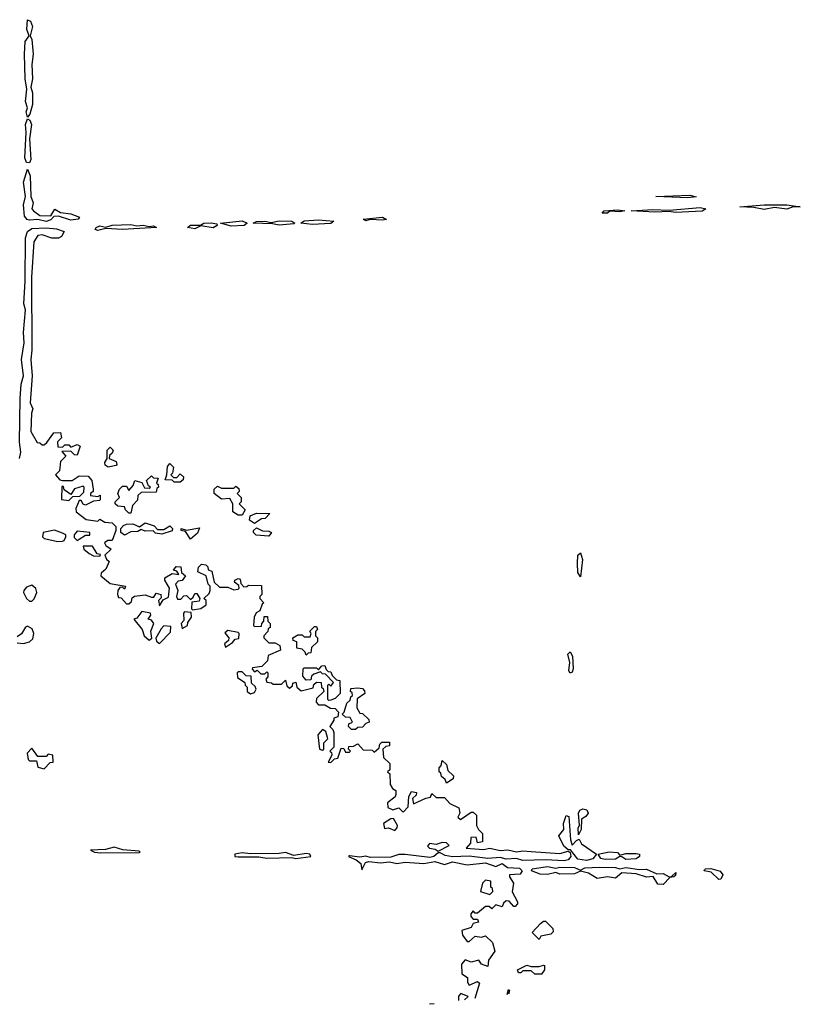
# Model space of a CAD drawing. Extents: x 1980017 to 2252640, y 74400 to 266395.
# Tile 304 of 388: x 2194697 to 2198480, y 167057 to 171832. Entities that reach past the tile are written whole.
import ezdxf

# ---------------------------------------------------------------- set-up
doc = ezdxf.new("R2010")
doc.units = 0

msp = doc.modelspace()

# ---------------------------------------------------------------- linework, layer by layer
at = {"layer": '0CON20XD'}
for points in [[(2194735, 171360), (2194728, 171385), (2194734.3, 171405), (2194724.6, 171435), (2194731.9, 171495), (2194722.5, 171545), (2194720.4, 171665), (2194724, 171726), (2194743.3, 171755), (2194730.6, 171785), (2194735, 171832.5), (2194748.8, 171825), (2194759.4, 171799.4), (2194747.5, 171755), (2194755.8, 171735.8), (2194761.9, 171665), (2194755.7, 171615), (2194758.1, 171545), (2194750, 171505), (2194758.3, 171478.3), (2194758.3, 171421.7), (2194745.6, 171374.4), (2194735, 171360)], [(2194745, 171138.8), (2194730.3, 171140.3), (2194722.2, 171162.2), (2194728, 171285), (2194724.6, 171325), (2194735, 171352.5), (2194746.2, 171345), (2194754.2, 171325), (2194744.2, 171255), (2194751.4, 171155), (2194745, 171138.8)], [(2194825, 170854.4), (2194785, 170864), (2194745, 170859.5), (2194733.1, 170863.1), (2194719.5, 170879.5), (2194715.7, 170935), (2194724.2, 170975), (2194715.7, 171045), (2194735, 171107.5), (2194747.5, 171075), (2194751.2, 170975), (2194762, 170945), (2194756.2, 170915), (2194763.8, 170905), (2194795, 170883.3), (2194848, 170882), (2194866.7, 170913.3), (2194895, 170898.1), (2194945, 170891.4), (2194986.7, 170875), (2194980, 170865), (2194945, 170860), (2194885, 170879.2), (2194861.7, 170878.3), (2194847.6, 170862.4), (2194825, 170854.4)], [(2197935, 170968), (2197780, 170975), (2197945, 170982), (2197975, 170973.3), (2197935, 170968)], [(2197545, 170894.2), (2197520, 170895), (2197530, 170905), (2197595, 170910), (2197630, 170905), (2197605, 170900), (2197556.7, 170903.3), (2197545, 170894.2)], [(2197875, 170897.5), (2197845, 170902.9), (2197775, 170899.2), (2197660, 170905), (2197765, 170912), (2197845, 170908.8), (2197995, 170921.9), (2198022.5, 170915), (2198005, 170903.6), (2197875, 170897.5)], [(2198305, 170912.2), (2198255, 170922.5), (2198187.5, 170925), (2198304.6, 170935.4), (2198415, 170934.2), (2198480, 170925), (2198445.8, 170924.2), (2198415, 170914.4), (2198355, 170921.9), (2198305, 170912.2)], [(2195721.2, 170831.2), (2195670, 170845), (2195775, 170857.5), (2195800, 170845), (2195785, 170834.4), (2195721.2, 170831.2)], [(2195955, 170835.7), (2195922.3, 170842.3), (2195827.5, 170845), (2195845, 170853.3), (2195885, 170855.5), (2195915, 170848.8), (2195955, 170857.3), (2196015.4, 170855.4), (2196030, 170845), (2196025, 170842), (2195955, 170835.7)], [(2196115, 170838.9), (2196060, 170845), (2196075, 170857.8), (2196145, 170861.1), (2196220, 170855), (2196205, 170844.5), (2196115, 170838.9)], [(2196375, 170856.7), (2196361.2, 170865), (2196455, 170875.4), (2196475, 170864.3), (2196455, 170860), (2196395, 170864.2), (2196375, 170856.7)], [(2194695.3, 169705), (2194702.1, 169735), (2194695.9, 169784.1), (2194698.6, 169995), (2194703.3, 170065), (2194715.7, 170105), (2194706.2, 170185), (2194718.5, 170265), (2194715.4, 170315.4), (2194724.5, 170425), (2194717.1, 170455), (2194724, 170565), (2194724.6, 170775), (2194734.6, 170805.3), (2194755, 170820), (2194825, 170823.1), (2194875, 170817.8), (2194912.5, 170805), (2194899.2, 170780.8), (2194885, 170773.3), (2194852.7, 170772.7), (2194805, 170788.8), (2194785, 170786.7), (2194766, 170755), (2194753.2, 170583.2), (2194755, 170230), (2194750.8, 170185), (2194756.7, 170105), (2194747.5, 169975), (2194760, 169945), (2194753.3, 169925), (2194751.2, 169835), (2194781.7, 169781.7), (2194795, 169780), (2194805, 169770), (2194815, 169770), (2194828.3, 169781.7), (2194861.7, 169828.3), (2194895, 169830), (2194900, 169805), (2194880, 169785), (2194881.7, 169761.7), (2194905, 169760), (2194915, 169770), (2194935, 169770), (2194945, 169760), (2194975, 169772.5), (2194990, 169765), (2194975, 169720), (2194961.7, 169721.7), (2194945, 169740), (2194901.7, 169738.3), (2194920, 169715), (2194895, 169690), (2194890, 169645), (2194870, 169625), (2194891.7, 169601.7), (2194905, 169597.5), (2194951.7, 169598.3), (2194985, 169620), (2195028.3, 169618.3), (2195047, 169597), (2195053.3, 169555), (2195052.5, 169545), (2195040, 169535), (2195040, 169525), (2195075, 169520), (2195087, 169527), (2195087.5, 169505), (2195085, 169500), (2195055, 169497.5), (2195015, 169477.5), (2195003.6, 169483.6), (2194995, 169500), (2194985, 169500), (2194968.3, 169461.7), (2194970, 169445), (2195018.3, 169408.3), (2195075, 169400), (2195085, 169410), (2195110, 169395), (2195145, 169392.5), (2195162.5, 169375), (2195163.3, 169355), (2195145, 169307.5), (2195123.8, 169306.2), (2195107.5, 169295), (2195115, 169282.5), (2195140, 169265), (2195110, 169235), (2195117, 169217), (2195130, 169205), (2195115, 169167.5), (2195091.7, 169148.3), (2195090, 169135), (2195135, 169097.5), (2195210, 169085), (2195205, 169070), (2195195, 169080), (2195181.7, 169078.3), (2195172.5, 169065), (2195170, 169045), (2195175, 169030), (2195188.3, 169028.3), (2195215, 169000), (2195225, 169000), (2195238.3, 169011.7), (2195241.7, 169028.3), (2195253, 169037), (2195305, 169042.5), (2195335, 169032.5), (2195347.5, 169032.5), (2195358.3, 169051.7), (2195380, 169045), (2195381.7, 169028.3), (2195370, 169015), (2195375, 168990), (2195391.7, 169018.3), (2195418.3, 169031.7), (2195422.5, 169075), (2195400, 169115), (2195400, 169125), (2195435, 169147.5), (2195468.3, 169141.7), (2195458.3, 169158.3), (2195443, 169163), (2195455, 169180), (2195478.3, 169178.3), (2195481.7, 169151.7), (2195500, 169135), (2195485, 169112.5), (2195465, 169110), (2195452.5, 169095), (2195462.5, 169065), (2195457.5, 169035), (2195461.7, 169021.7), (2195477, 169023), (2195491.7, 169038.3), (2195505, 169040), (2195525, 169020), (2195538.3, 169031.7), (2195545, 169050), (2195555, 169050), (2195570, 169025), (2195567, 169013), (2195531.7, 169008.3), (2195530, 168975), (2195535, 168970), (2195575, 168977.5), (2195600, 168995), (2195600, 169015), (2195590, 169025), (2195615, 169050), (2195620, 169065), (2195620, 169085), (2195610, 169095), (2195600, 169135), (2195560, 169155), (2195563, 169177), (2195578.3, 169191.7), (2195598.3, 169188.3), (2195608.3, 169178.3), (2195610, 169165), (2195628.3, 169158.3), (2195640, 169105), (2195665, 169080), (2195705, 169080), (2195735, 169067.5), (2195755, 169070), (2195760, 169075), (2195758.3, 169088.3), (2195737.5, 169105), (2195740, 169115), (2195755, 169122.5), (2195765, 169120), (2195768.3, 169098.3), (2195782.5, 169082.5), (2195797, 169083), (2195805, 169090), (2195868.3, 169088.3), (2195870, 169045), (2195860, 169035), (2195860, 169025), (2195880, 169005), (2195871.7, 168998.3), (2195860, 168965), (2195843.6, 168956.4), (2195832.5, 168935), (2195830, 168895), (2195835, 168890), (2195868.3, 168891.7), (2195870, 168905), (2195880, 168915), (2195881.7, 168938.3), (2195898.3, 168938.3), (2195900, 168915), (2195910, 168905), (2195910, 168885), (2195901.7, 168878.3), (2195900, 168865), (2195880, 168845), (2195880, 168835), (2195905, 168810), (2195935, 168810), (2195958.3, 168798.3), (2195960, 168775), (2195901.7, 168748.3), (2195897, 168723), (2195870, 168695), (2195825, 168690), (2195823, 168683), (2195835, 168670), (2195848.3, 168678.3), (2195865, 168660), (2195885, 168660), (2195895, 168670), (2195900, 168665), (2195900, 168645), (2195890, 168635), (2195895, 168620), (2195917, 168617), (2195925, 168610), (2195965, 168610), (2195985, 168630), (2195991.7, 168601.7), (2196005, 168590), (2196018.3, 168601.7), (2196020, 168615), (2196035, 168620), (2196040, 168595), (2196061.7, 168578.3), (2196118.3, 168591.7), (2196121.7, 168608.3), (2196135, 168620), (2196158.3, 168618.3), (2196160, 168595), (2196168.3, 168588.3), (2196170, 168575), (2196135, 168540), (2196133, 168523), (2196145, 168510), (2196175, 168510), (2196203, 168493), (2196225, 168492.5), (2196242.5, 168475), (2196238.3, 168451.7), (2196220, 168445), (2196220, 168435), (2196200, 168405), (2196215, 168390), (2196220, 168375), (2196220, 168305), (2196200, 168285), (2196208.3, 168278.3), (2196210, 168265), (2196191.7, 168231.7), (2196205, 168230), (2196221.7, 168248.3), (2196238.3, 168251.7), (2196255, 168300), (2196268.3, 168298.3), (2196275, 168280), (2196295, 168280), (2196300, 168285), (2196290, 168295), (2196291.7, 168308.3), (2196315, 168310), (2196335, 168320), (2196361.7, 168291.7), (2196405, 168290), (2196415, 168280), (2196438.3, 168301.7), (2196441.7, 168318.3), (2196451.7, 168328.3), (2196488.3, 168328.3), (2196488.3, 168311.7), (2196471.7, 168308.3), (2196457.5, 168295), (2196460, 168255), (2196490, 168225), (2196490, 168195), (2196480, 168185), (2196490, 168175), (2196493, 168123), (2196503.6, 168103.6), (2196520, 168095), (2196520, 168075), (2196516.4, 168063.6), (2196480, 168035), (2196481.7, 168011.7), (2196505, 168000), (2196535, 168010), (2196555, 167990), (2196580, 168015), (2196582.5, 168065), (2196595, 168090), (2196620, 168085), (2196618.3, 168071.7), (2196600, 168055), (2196605, 168030), (2196665, 168057.5), (2196688.3, 168061.7), (2196695, 168080), (2196715, 168060), (2196755, 168060), (2196781.7, 168031.7), (2196825, 168010), (2196830, 167985), (2196820, 167965), (2196833, 167953), (2196885, 167990), (2196895, 167990), (2196910, 167975), (2196910, 167925), (2196920, 167905), (2196940, 167885), (2196940, 167845), (2196915, 167840), (2196908.3, 167868.3), (2196883, 167867), (2196881.7, 167838.3), (2196860, 167815), (2196945, 167808.8), (2196975, 167814.2), (2197026.1, 167803.9), (2197063, 167807), (2197105, 167796.7), (2197135, 167801.4), (2197175, 167798), (2197315, 167788.8), (2197355, 167800), (2197363.9, 167793.9), (2197368, 167775), (2197355, 167757.5), (2197335, 167752.5), (2197245, 167757.9), (2197135, 167754.5), (2197105, 167764.3), (2197055, 167761.9), (2197025, 167770), (2196965, 167764.2), (2196875, 167775.6), (2196795, 167772.9), (2196758.6, 167778.6), (2196735, 167792.5), (2196725, 167792.5), (2196703.8, 167775), (2196685, 167769.1), (2196565, 167784), (2196535, 167784), (2196495, 167771.5), (2196395, 167769.2), (2196375, 167775.6), (2196345, 167771.4), (2196295, 167776.7), (2196290, 167775), (2196327.5, 167757.5), (2196349.6, 167739.5), (2196355, 167710), (2196372.5, 167745), (2196389.3, 167750.7), (2196445, 167744.2), (2196488.3, 167748.3), (2196525, 167740), (2196565, 167747.1), (2196655, 167740.6), (2196709.5, 167749.5), (2196755, 167736), (2196795, 167747.8), (2196865, 167733.8), (2196955, 167743.3), (2197005, 167726), (2197035, 167740), (2197061.2, 167721.2), (2197118.3, 167718.3), (2197132.5, 167705), (2197121.7, 167688.3), (2197070, 167685), (2197070, 167675), (2197090, 167645), (2197083, 167603), (2197110, 167555), (2197110, 167545), (2197098.3, 167531.7), (2197091.7, 167531.7), (2197068.3, 167558.3), (2197055, 167560), (2197041.7, 167548.3), (2197035, 167530), (2197005, 167540), (2196985, 167520), (2196971.7, 167531.7), (2196955, 167532.5), (2196915, 167500), (2196905, 167500), (2196895, 167510), (2196883, 167497), (2196883, 167483), (2196895, 167470), (2196915, 167470), (2196920, 167455), (2196895, 167450), (2196885, 167430), (2196840, 167415), (2196843, 167393), (2196865, 167362.5), (2196875, 167362.5), (2196905, 167387.5), (2196935, 167383.3), (2196955, 167390), (2196987.5, 167357.5), (2197000, 167315), (2196968.3, 167271.7), (2196965, 167240), (2196935, 167252.5), (2196921.7, 167271.7), (2196885, 167262.5), (2196855, 167272.5), (2196838.3, 167251.7), (2196840, 167205), (2196867.5, 167187.5), (2196867.5, 167165), (2196875, 167150), (2196915, 167167.5), (2196925, 167160), (2196902.7, 167085.3)], [(2195075, 170810.8), (2195063.3, 170815), (2195066.7, 170825), (2195085, 170832.5), (2195115, 170826), (2195145, 170835.6), (2195235, 170838.5), (2195265, 170832.5), (2195295, 170836.5), (2195325, 170830), (2195345, 170832.5), (2195360, 170825), (2195195, 170814.4), (2195115, 170820), (2195075, 170810.8)], [(2195545, 170817.5), (2195510, 170825), (2195524.5, 170835.5), (2195573.6, 170836.4), (2195590, 170845), (2195625, 170848.1), (2195652.5, 170842.5), (2195653.3, 170835), (2195635, 170822.9), (2195575, 170833.3), (2195545, 170817.5)], [(2195125, 169662.5), (2195111.7, 169671.7), (2195110, 169685), (2195120, 169705), (2195120, 169745), (2195135, 169760), (2195150, 169745), (2195145, 169730), (2195131.7, 169718.3), (2195130, 169705), (2195165, 169690), (2195167.5, 169675), (2195165, 169670), (2195125, 169662.5)], [(2195475, 169590), (2195445, 169590), (2195435, 169600), (2195401.7, 169601.7), (2195410, 169625), (2195412.5, 169665), (2195425, 169680), (2195441.7, 169661.7), (2195437, 169633), (2195430, 169625), (2195441.7, 169611.7), (2195458.3, 169611.7), (2195475, 169630), (2195490, 169615), (2195488.3, 169601.7), (2195475, 169590)], [(2195235, 169440), (2195225, 169440), (2195210, 169455), (2195205, 169470), (2195173, 169473), (2195160, 169485), (2195160, 169495), (2195180, 169515), (2195172.5, 169535), (2195180, 169555), (2195195, 169570), (2195215, 169570), (2195225, 169550), (2195247, 169573), (2195255, 169597.5), (2195288.3, 169588.3), (2195301.7, 169561.7), (2195325, 169560), (2195330, 169565), (2195321.7, 169571.7), (2195311.7, 169598.3), (2195335, 169620), (2195345, 169610), (2195368.3, 169608.3), (2195360, 169585), (2195368.3, 169578.3), (2195370, 169565), (2195361.7, 169558.3), (2195358.3, 169541.7), (2195285, 169540), (2195270, 169525), (2195268.3, 169501.7), (2195243, 169477), (2195235, 169440)], [(2194935, 169500), (2194955, 169520), (2194988.3, 169521.7), (2195008.3, 169541.7), (2195010, 169565), (2195005, 169570), (2194963, 169557), (2194945, 169530), (2194911.7, 169551.7), (2194908.3, 169568.3), (2194901.7, 169568.3), (2194900, 169505), (2194935, 169500)], [(2195775, 169430), (2195755, 169430), (2195730, 169445), (2195730, 169485), (2195715, 169510), (2195675, 169507.5), (2195640, 169535), (2195640, 169555), (2195655, 169570), (2195675, 169560), (2195735, 169560), (2195745, 169570), (2195758.3, 169558.3), (2195760, 169545), (2195750, 169535), (2195770, 169515), (2195770, 169495), (2195760, 169485), (2195790, 169455), (2195775, 169430)], [(2195835, 169390), (2195810, 169405), (2195813, 169427), (2195845, 169440), (2195908.3, 169438.3), (2195887, 169413), (2195868.3, 169411.7), (2195835, 169390)], [(2195205, 169332.5), (2195187.5, 169345), (2195187.5, 169365), (2195200, 169380), (2195215, 169386.7), (2195245, 169387.5), (2195277.5, 169372.5), (2195305, 169392.5), (2195348.3, 169378.3), (2195365, 169360), (2195395, 169360), (2195425, 169377.5), (2195437.5, 169365), (2195436.1, 169353.9), (2195385, 169337.5), (2195355, 169342.5), (2195343.3, 169353.3), (2195305, 169352.5), (2195285, 169360), (2195269.3, 169350.7), (2195235, 169348.8), (2195205, 169332.5)], [(2194881.7, 169301.7), (2194905, 169303.3), (2194913, 169307), (2194920, 169325), (2194920, 169335), (2194905, 169342.5), (2194865, 169356.7), (2194810, 169345), (2194806.7, 169325), (2194815, 169316.7), (2194881.7, 169301.7)], [(2194975, 169307.5), (2194985, 169312.5), (2195015, 169332.5), (2195036.7, 169333.3), (2195037.5, 169345), (2194975, 169352.5), (2194960, 169335), (2194960.7, 169320.7), (2194975, 169307.5)], [(2195525, 169312.5), (2195500, 169350), (2195480, 169355), (2195480, 169365), (2195505, 169357.5), (2195568.3, 169368.3), (2195558.3, 169341.7), (2195525, 169312.5)], [(2195905, 169327.5), (2195843, 169333), (2195830, 169345), (2195830, 169355), (2195845, 169367.5), (2195873, 169353), (2195905, 169352.5), (2195917.5, 169345), (2195905, 169327.5)], [(2195085, 169230), (2195088.3, 169238.3), (2195071.7, 169241.7), (2195050, 169280), (2195005, 169280), (2195007.5, 169265), (2195033.9, 169243.9), (2195055, 169232.5), (2195085, 169230)], [(2197415, 169130), (2197401.7, 169151.7), (2197400, 169195), (2197402, 169235), (2197415, 169247.5), (2197423.8, 169215), (2197415, 169130)], [(2194755, 169012.9), (2194766.4, 169023.6), (2194780, 169055), (2194774.3, 169074.3), (2194755, 169090), (2194730.3, 169079.7), (2194716.2, 169065), (2194715.8, 169055), (2194729.5, 169025), (2194745, 169013.1), (2194755, 169012.9)], [(2195325, 168823.3), (2195337, 168833), (2195332.5, 168867.5), (2195347.5, 168905), (2195335, 168920), (2195320, 168925), (2195332.5, 168945), (2195330, 168955), (2195288.3, 168961.7), (2195265, 168930), (2195250, 168925), (2195290, 168875), (2195300, 168845), (2195325, 168823.3)], [(2195485, 168880), (2195510, 168895), (2195511.7, 168908.3), (2195530, 168935), (2195528.3, 168958.3), (2195495, 168960), (2195490, 168955), (2195491.7, 168918.3), (2195480, 168905), (2195485, 168880)], [(2194685, 168811.2), (2194715, 168807.8), (2194744.6, 168815.4), (2194759.8, 168830.2), (2194765.8, 168855), (2194757.7, 168877.7), (2194735, 168891.2), (2194725, 168886.7), (2194705, 168854.4), (2194685, 168839.2)], [(2195375, 168807.5), (2195428.3, 168861.7), (2195430, 168890), (2195395, 168892.5), (2195381.7, 168878.3), (2195357, 168833), (2195359.3, 168819.3), (2195375, 168807.5)], [(2195695, 168790), (2195728.3, 168811.7), (2195741.7, 168828.3), (2195758.3, 168831.7), (2195760, 168855), (2195755, 168860), (2195705, 168870), (2195691.7, 168858.3), (2195710, 168835), (2195708.3, 168821.7), (2195690, 168805), (2195695, 168790)], [(2196085, 168750), (2196080, 168765), (2196065, 168780), (2196040, 168785), (2196040, 168815), (2196021.7, 168821.7), (2196020, 168835), (2196045, 168850), (2196065, 168850), (2196075, 168840), (2196105, 168840), (2196110, 168855), (2196103, 168867), (2196125, 168890), (2196135, 168890), (2196140, 168875), (2196130, 168865), (2196130, 168845), (2196140, 168835), (2196140, 168815), (2196111.7, 168788.3), (2196108.3, 168761.7), (2196095, 168760), (2196085, 168750)], [(2197365, 168663.3), (2197358, 168675), (2197363.8, 168715), (2197354, 168755), (2197365, 168766.7), (2197376.2, 168745), (2197378.8, 168685), (2197375, 168667.5), (2197365, 168663.3)], [(2195815, 168562.5), (2195835, 168570), (2195842.5, 168585), (2195838.3, 168598.3), (2195820, 168615), (2195818.3, 168648.3), (2195795, 168650), (2195775, 168670), (2195755, 168670), (2195750, 168665), (2195751.7, 168641.7), (2195788.3, 168618.3), (2195790, 168605), (2195800, 168595), (2195800, 168575), (2195815, 168562.5)], [(2196195, 168530), (2196190, 168535), (2196190, 168605), (2196195, 168610), (2196205, 168600), (2196218.3, 168618.3), (2196178.3, 168658.3), (2196165, 168660), (2196155, 168670), (2196121.7, 168658.3), (2196111.7, 168648.3), (2196108.3, 168631.7), (2196085, 168630), (2196068.3, 168648.3), (2196070, 168685), (2196075, 168690), (2196135, 168690), (2196145, 168680), (2196161.7, 168698.3), (2196175, 168700), (2196181.7, 168681.7), (2196191.7, 168671.7), (2196205, 168670), (2196211.7, 168651.7), (2196231.7, 168631.7), (2196248.3, 168628.3), (2196250, 168565), (2196225, 168540), (2196205, 168532.5), (2196195, 168530)], [(2196325, 168390), (2196305, 168390), (2196290, 168405), (2196291.7, 168418.3), (2196310, 168425), (2196298.3, 168448.3), (2196275, 168450), (2196260, 168465), (2196270, 168475), (2196281.7, 168518.3), (2196298.3, 168531.7), (2196301.7, 168548.3), (2196310, 168555), (2196308.3, 168568.3), (2196300, 168575), (2196301.7, 168588.3), (2196335, 168592.5), (2196358.3, 168588.3), (2196368.3, 168578.3), (2196370, 168565), (2196331.7, 168538.3), (2196330, 168495), (2196345, 168470), (2196358.3, 168468.3), (2196388.3, 168438.3), (2196390, 168425), (2196375, 168420), (2196358.3, 168401.7), (2196335, 168400), (2196325, 168390)], [(2196165, 168290), (2196170, 168295), (2196170, 168325), (2196190, 168345), (2196180, 168380), (2196165, 168390), (2196142.5, 168365), (2196150, 168295), (2196165, 168290)], [(2194815, 168200), (2194845, 168230), (2194858.3, 168231.7), (2194857.5, 168265), (2194835, 168270), (2194825, 168260), (2194785, 168260), (2194755, 168300), (2194732.5, 168275), (2194737.5, 168245), (2194745, 168237.5), (2194778.3, 168238.3), (2194785, 168207.5), (2194815, 168200)], [(2196765, 168130), (2196758.3, 168148.3), (2196741.7, 168161.7), (2196738.3, 168178.3), (2196730, 168185), (2196730, 168205), (2196740, 168215), (2196745, 168240), (2196765, 168220), (2196771.7, 168191.7), (2196800, 168165), (2196798.3, 168151.7), (2196765, 168130)], [(2197405, 167880), (2197403, 167913), (2197410, 167925), (2197405.8, 167985), (2197411.3, 167998.7), (2197426.1, 168006.1), (2197445, 168000), (2197451.2, 167985), (2197441.2, 167968.8), (2197420, 167955), (2197417.5, 167905), (2197405, 167880)], [(2196515, 167900), (2196527, 167913), (2196527.5, 167925), (2196508.3, 167958.3), (2196495, 167957.5), (2196460, 167935), (2196465, 167910), (2196485, 167912.5), (2196515, 167900)], [(2197444.6, 167755.3), (2197401.4, 167761.5), (2197366.7, 167806.7), (2197355, 167806.7), (2197334.5, 167824.5), (2197310, 167875), (2197334, 167905), (2197332, 167935), (2197345, 167972.5), (2197357.7, 167967.7), (2197366.2, 167855), (2197375, 167830), (2197395, 167852.5), (2197408.3, 167858.3), (2197420, 167835), (2197492.5, 167785), (2197475, 167763.3), (2197444.6, 167755.3)], [(2195087.7, 167792.3), (2195275, 167793.3), (2195280, 167795), (2195275, 167800), (2195196.9, 167806.9), (2195155, 167820), (2195112, 167808), (2195040, 167805), (2195060, 167795), (2195087.7, 167792.3)], [(2196725, 167800), (2196777.5, 167827.5), (2196765, 167840), (2196745, 167842.5), (2196715, 167832.5), (2196683, 167837), (2196672.5, 167825), (2196683.3, 167815), (2196710, 167810), (2196725, 167800)], [(2197635, 167758.9), (2197615, 167773.3), (2197605, 167773.8), (2197585, 167761.5), (2197535, 167759.1), (2197513.8, 167765), (2197500, 167785), (2197553.8, 167796.2), (2197594.1, 167794.1), (2197605, 167780), (2197635, 167789.2), (2197685, 167788.8), (2197700, 167785), (2197700, 167775), (2197685, 167762.9), (2197635, 167758.9)], [(2196035, 167764), (2196107.5, 167775), (2196102.5, 167785), (2196085, 167789.2), (2196025, 167778.8), (2195985, 167794), (2195955, 167788.6), (2195815, 167786.7), (2195775, 167792), (2195740, 167785), (2195740, 167775), (2195755, 167772.5), (2195855, 167773.3), (2195895, 167766), (2196015, 167770), (2196035, 167764)], [(2197815, 167639.2), (2197789.7, 167639.7), (2197767.5, 167677.5), (2197735, 167673.8), (2197685, 167690), (2197615.5, 167694.4), (2197585, 167668.8), (2197545.8, 167675.8), (2197495, 167667.5), (2197453.6, 167693.6), (2197415, 167703.8), (2197385, 167690.8), (2197315, 167689.2), (2197295, 167696.2), (2197255, 167687.1), (2197218.8, 167688.8), (2197177.5, 167705), (2197180, 167715), (2197255, 167725.5), (2197295, 167717.5), (2197315, 167723.1), (2197385, 167721.5), (2197415, 167707.5), (2197435, 167718.9), (2197507.3, 167722.7), (2197585, 167721.1), (2197605.9, 167714.1), (2197635, 167720.4), (2197700.9, 167710.9), (2197735, 167712.2), (2197785, 167690), (2197815, 167692.2), (2197845, 167676.2), (2197855, 167677.5), (2197876.4, 167696.4), (2197875, 167682.5), (2197867.5, 167675), (2197847.5, 167672.5), (2197815, 167639.2)], [(2198085, 167662.5), (2198047.5, 167697.5), (2198014.2, 167704.2), (2198015, 167710), (2198020, 167715), (2198045.7, 167715.7), (2198092.4, 167702.4), (2198104.3, 167685), (2198095, 167664), (2198085, 167662.5)], [(2196975, 167590), (2196990, 167605), (2196988.3, 167618.3), (2196980, 167625), (2196980, 167655), (2196955, 167660), (2196940, 167645), (2196930, 167605), (2196975, 167590)], [(2197215, 167372.5), (2197180, 167405), (2197220.7, 167449.3), (2197235, 167460), (2197245, 167460), (2197280, 167425), (2197281.7, 167408.3), (2197271.7, 167398.3), (2197221.7, 167388.3), (2197215, 167372.5)], [(2197193, 167203), (2197175, 167220), (2197135, 167220), (2197125, 167210), (2197115, 167210), (2197110, 167225), (2197155, 167247.5), (2197175, 167240), (2197215, 167240), (2197235, 167247.5), (2197240, 167245), (2197240, 167225), (2197225, 167203.3), (2197193, 167203)], [(2197060.1, 167105.3), (2197065, 167130), (2197070, 167125), (2197066.2, 167106.1)], [(2196852.1, 167078.9), (2196870, 167095), (2196835, 167110), (2196823, 167097), (2196823, 167075.2)], [(2196705, 167060.2), (2196683, 167057.4)]]:
    msp.add_lwpolyline(points, dxfattribs=at)

doc.saveas('drawing.dxf')
